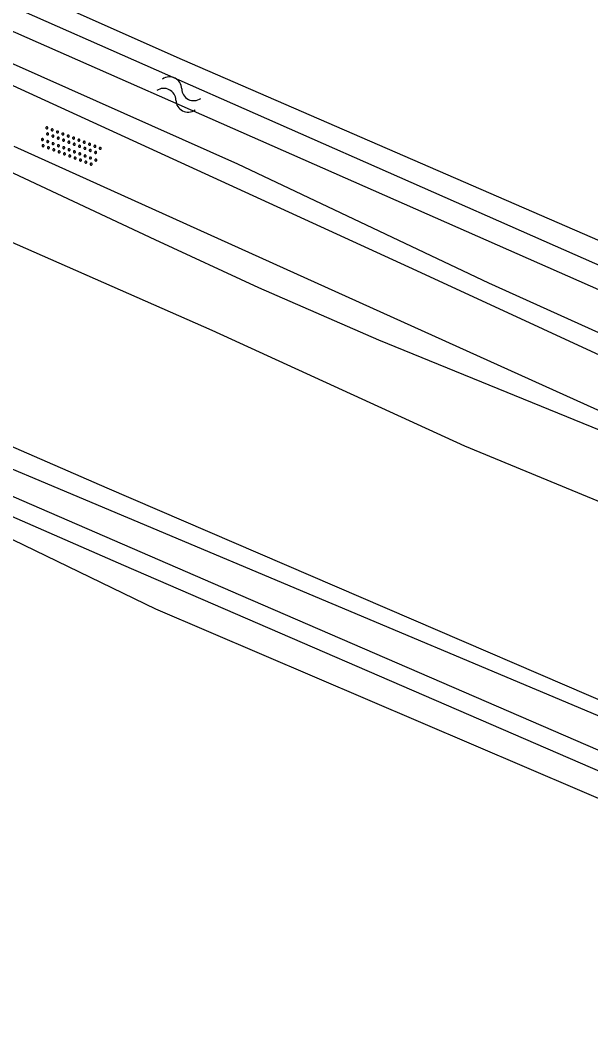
# Model space of a CAD drawing. Extents: x 128999 to 131010, y 395498 to 399007.
# Drawn here: x 129361.16 to 129381.11, y 398126.49 to 398161.84 of the extents above; entities that cross this region are included whole.
import ezdxf

# ---------------------------------------------------------------- set-up
doc = ezdxf.new("R2010")
doc.units = 0
for name, color, linetype in [('gg-knt-bronhoudergrens', 7, 'Continuous'), ('gg-knt-onverhard', 7, 'Continuous'), ('gg-kntw-bovenkant insteek waterloop', 7, 'Continuous'), ('gg-kntw-midden sloot', 7, 'Continuous'), ('gg-kntw-waterlijn', 7, 'Continuous'), ('gt-grn-groengrens', 7, 'Continuous'), ('gt-symb-overige verharding', 7, 'Continuous'), ('gt-symb-watersymbool', 7, 'Continuous')]:
    doc.layers.add(name, color=color, linetype=linetype)

# ---------------------------------------------------------------- blocks, each defined once
blk = doc.blocks.new('gt0-OVH')
at = {"layer": 'gt-symb-overige verharding'}
for points in [[(-0.972, 0.298), (-0.967, 0.308), (-0.965, 0.319), (-0.966, 0.33), (-0.971, 0.34), (-0.978, 0.348), (-0.988, 0.353), (-0.999, 0.355), (-1.01, 0.354), (-1.02, 0.349), (-1.028, 0.342), (-1.033, 0.332), (-1.035, 0.321), (-1.034, 0.31), (-1.029, 0.3), (-1.022, 0.292), (-1.012, 0.287), (-1.001, 0.285), (-0.99, 0.286), (-0.98, 0.291)], [(-0.772, 0.298), (-0.767, 0.308), (-0.765, 0.319), (-0.766, 0.33), (-0.771, 0.34), (-0.778, 0.348), (-0.788, 0.353), (-0.799, 0.355), (-0.81, 0.354), (-0.82, 0.349), (-0.828, 0.342), (-0.833, 0.332), (-0.835, 0.321), (-0.834, 0.31), (-0.829, 0.3), (-0.822, 0.292), (-0.812, 0.287), (-0.801, 0.285), (-0.79, 0.286), (-0.78, 0.291)], [(-0.572, 0.298), (-0.567, 0.308), (-0.565, 0.319), (-0.566, 0.33), (-0.571, 0.34), (-0.578, 0.348), (-0.588, 0.353), (-0.599, 0.355), (-0.61, 0.354), (-0.62, 0.349), (-0.628, 0.342), (-0.633, 0.332), (-0.635, 0.321), (-0.634, 0.31), (-0.629, 0.3), (-0.622, 0.292), (-0.612, 0.287), (-0.601, 0.285), (-0.59, 0.286), (-0.58, 0.291)], [(-0.372, 0.298), (-0.367, 0.308), (-0.365, 0.319), (-0.366, 0.33), (-0.371, 0.34), (-0.378, 0.348), (-0.388, 0.353), (-0.399, 0.355), (-0.41, 0.354), (-0.42, 0.349), (-0.428, 0.342), (-0.433, 0.332), (-0.435, 0.321), (-0.434, 0.31), (-0.429, 0.3), (-0.422, 0.292), (-0.412, 0.287), (-0.401, 0.285), (-0.39, 0.286), (-0.38, 0.291)], [(-0.172, 0.298), (-0.167, 0.308), (-0.165, 0.319), (-0.166, 0.33), (-0.171, 0.34), (-0.178, 0.348), (-0.188, 0.353), (-0.199, 0.355), (-0.21, 0.354), (-0.22, 0.349), (-0.228, 0.342), (-0.233, 0.332), (-0.235, 0.321), (-0.234, 0.31), (-0.229, 0.3), (-0.222, 0.292), (-0.212, 0.287), (-0.201, 0.285), (-0.19, 0.286), (-0.18, 0.291)], [(0.028, 0.298), (0.033, 0.308), (0.035, 0.319), (0.034, 0.33), (0.029, 0.34), (0.022, 0.348), (0.012, 0.353), (0.001, 0.355), (-0.01, 0.354), (-0.02, 0.349), (-0.028, 0.342), (-0.033, 0.332), (-0.035, 0.321), (-0.034, 0.31), (-0.029, 0.3), (-0.022, 0.292), (-0.012, 0.287), (-0.001, 0.285), (0.01, 0.286), (0.02, 0.291)], [(0.228, 0.298), (0.233, 0.308), (0.235, 0.319), (0.234, 0.33), (0.229, 0.34), (0.222, 0.348), (0.212, 0.353), (0.201, 0.355), (0.19, 0.354), (0.18, 0.349), (0.172, 0.342), (0.167, 0.332), (0.165, 0.321), (0.166, 0.31), (0.171, 0.3), (0.178, 0.292), (0.188, 0.287), (0.199, 0.285), (0.21, 0.286), (0.22, 0.291)], [(0.428, 0.298), (0.433, 0.308), (0.435, 0.319), (0.434, 0.33), (0.429, 0.34), (0.422, 0.348), (0.412, 0.353), (0.401, 0.355), (0.39, 0.354), (0.38, 0.349), (0.372, 0.342), (0.367, 0.332), (0.365, 0.321), (0.366, 0.31), (0.371, 0.3), (0.378, 0.292), (0.388, 0.287), (0.399, 0.285), (0.41, 0.286), (0.42, 0.291)], [(0.628, 0.298), (0.633, 0.308), (0.635, 0.319), (0.634, 0.33), (0.629, 0.34), (0.622, 0.348), (0.612, 0.353), (0.601, 0.355), (0.59, 0.354), (0.58, 0.349), (0.572, 0.342), (0.567, 0.332), (0.565, 0.321), (0.566, 0.31), (0.571, 0.3), (0.578, 0.292), (0.588, 0.287), (0.599, 0.285), (0.61, 0.286), (0.62, 0.291)], [(0.828, 0.298), (0.833, 0.308), (0.835, 0.319), (0.834, 0.33), (0.829, 0.34), (0.822, 0.348), (0.812, 0.353), (0.801, 0.355), (0.79, 0.354), (0.78, 0.349), (0.772, 0.342), (0.767, 0.332), (0.765, 0.321), (0.766, 0.31), (0.771, 0.3), (0.778, 0.292), (0.788, 0.287), (0.799, 0.285), (0.81, 0.286), (0.82, 0.291)], [(1.028, 0.298), (1.033, 0.308), (1.035, 0.319), (1.034, 0.33), (1.029, 0.34), (1.022, 0.348), (1.012, 0.353), (1.001, 0.355), (0.99, 0.354), (0.98, 0.349), (0.972, 0.342), (0.967, 0.332), (0.965, 0.321), (0.966, 0.31), (0.971, 0.3), (0.978, 0.292), (0.988, 0.287), (0.999, 0.285), (1.01, 0.286), (1.02, 0.291)], [(-0.872, 0.106), (-0.867, 0.116), (-0.865, 0.126), (-0.866, 0.137), (-0.871, 0.147), (-0.878, 0.156), (-0.888, 0.161), (-0.899, 0.163), (-0.91, 0.162), (-0.92, 0.157), (-0.928, 0.15), (-0.933, 0.14), (-0.935, 0.129), (-0.934, 0.118), (-0.929, 0.108), (-0.922, 0.1), (-0.912, 0.095), (-0.901, 0.092), (-0.89, 0.094), (-0.88, 0.098)], [(-0.672, 0.106), (-0.667, 0.116), (-0.665, 0.126), (-0.666, 0.137), (-0.671, 0.147), (-0.678, 0.156), (-0.688, 0.161), (-0.699, 0.163), (-0.71, 0.162), (-0.72, 0.157), (-0.728, 0.15), (-0.733, 0.14), (-0.735, 0.129), (-0.734, 0.118), (-0.729, 0.108), (-0.722, 0.1), (-0.712, 0.095), (-0.701, 0.092), (-0.69, 0.094), (-0.68, 0.098)], [(-0.472, 0.106), (-0.467, 0.116), (-0.465, 0.126), (-0.466, 0.137), (-0.471, 0.147), (-0.478, 0.156), (-0.488, 0.161), (-0.499, 0.163), (-0.51, 0.162), (-0.52, 0.157), (-0.528, 0.15), (-0.533, 0.14), (-0.535, 0.129), (-0.534, 0.118), (-0.529, 0.108), (-0.522, 0.1), (-0.512, 0.095), (-0.501, 0.092), (-0.49, 0.094), (-0.48, 0.098)], [(-0.272, 0.106), (-0.267, 0.116), (-0.265, 0.126), (-0.266, 0.137), (-0.271, 0.147), (-0.278, 0.156), (-0.288, 0.161), (-0.299, 0.163), (-0.31, 0.162), (-0.32, 0.157), (-0.328, 0.15), (-0.333, 0.14), (-0.335, 0.129), (-0.334, 0.118), (-0.329, 0.108), (-0.322, 0.1), (-0.312, 0.095), (-0.301, 0.092), (-0.29, 0.094), (-0.28, 0.098)], [(-0.072, 0.106), (-0.067, 0.116), (-0.065, 0.126), (-0.066, 0.137), (-0.071, 0.147), (-0.078, 0.156), (-0.088, 0.161), (-0.099, 0.163), (-0.11, 0.162), (-0.12, 0.157), (-0.128, 0.15), (-0.133, 0.14), (-0.135, 0.129), (-0.134, 0.118), (-0.129, 0.108), (-0.122, 0.1), (-0.112, 0.095), (-0.101, 0.092), (-0.09, 0.094), (-0.08, 0.098)], [(0.128, 0.106), (0.133, 0.116), (0.135, 0.126), (0.134, 0.137), (0.129, 0.147), (0.122, 0.156), (0.112, 0.161), (0.101, 0.163), (0.09, 0.162), (0.08, 0.157), (0.072, 0.15), (0.067, 0.14), (0.065, 0.129), (0.066, 0.118), (0.071, 0.108), (0.078, 0.1), (0.088, 0.095), (0.099, 0.092), (0.11, 0.094), (0.12, 0.098)], [(0.328, 0.106), (0.333, 0.116), (0.335, 0.126), (0.334, 0.137), (0.329, 0.147), (0.322, 0.156), (0.312, 0.161), (0.301, 0.163), (0.29, 0.162), (0.28, 0.157), (0.272, 0.15), (0.267, 0.14), (0.265, 0.129), (0.266, 0.118), (0.271, 0.108), (0.278, 0.1), (0.288, 0.095), (0.299, 0.092), (0.31, 0.094), (0.32, 0.098)], [(0.528, 0.106), (0.533, 0.116), (0.535, 0.126), (0.534, 0.137), (0.529, 0.147), (0.522, 0.156), (0.512, 0.161), (0.501, 0.163), (0.49, 0.162), (0.48, 0.157), (0.472, 0.15), (0.467, 0.14), (0.465, 0.129), (0.466, 0.118), (0.471, 0.108), (0.478, 0.1), (0.488, 0.095), (0.499, 0.092), (0.51, 0.094), (0.52, 0.098)], [(0.728, 0.106), (0.733, 0.116), (0.735, 0.126), (0.734, 0.137), (0.729, 0.147), (0.722, 0.156), (0.712, 0.161), (0.701, 0.163), (0.69, 0.162), (0.68, 0.157), (0.672, 0.15), (0.667, 0.14), (0.665, 0.129), (0.666, 0.118), (0.671, 0.108), (0.678, 0.1), (0.688, 0.095), (0.699, 0.092), (0.71, 0.094), (0.72, 0.098)], [(0.928, 0.106), (0.933, 0.116), (0.935, 0.126), (0.934, 0.137), (0.929, 0.147), (0.922, 0.156), (0.912, 0.161), (0.901, 0.163), (0.89, 0.162), (0.88, 0.157), (0.872, 0.15), (0.867, 0.14), (0.865, 0.129), (0.866, 0.118), (0.871, 0.108), (0.878, 0.1), (0.888, 0.095), (0.899, 0.092), (0.91, 0.094), (0.92, 0.098)], [(-0.972, -0.142), (-0.967, -0.132), (-0.965, -0.121), (-0.966, -0.11), (-0.971, -0.1), (-0.978, -0.092), (-0.988, -0.087), (-0.999, -0.085), (-1.01, -0.086), (-1.02, -0.091), (-1.028, -0.098), (-1.033, -0.108), (-1.035, -0.119), (-1.034, -0.13), (-1.029, -0.14), (-1.022, -0.148), (-1.012, -0.153), (-1.001, -0.155), (-0.99, -0.154), (-0.98, -0.149)], [(-0.872, -0.334), (-0.867, -0.324), (-0.865, -0.314), (-0.866, -0.303), (-0.871, -0.293), (-0.878, -0.284), (-0.888, -0.279), (-0.899, -0.277), (-0.91, -0.278), (-0.92, -0.283), (-0.928, -0.29), (-0.933, -0.3), (-0.935, -0.311), (-0.934, -0.322), (-0.929, -0.332), (-0.922, -0.34), (-0.912, -0.345), (-0.901, -0.348), (-0.89, -0.346), (-0.88, -0.342)], [(-0.772, -0.142), (-0.767, -0.132), (-0.765, -0.121), (-0.766, -0.11), (-0.771, -0.1), (-0.778, -0.092), (-0.788, -0.087), (-0.799, -0.085), (-0.81, -0.086), (-0.82, -0.091), (-0.828, -0.098), (-0.833, -0.108), (-0.835, -0.119), (-0.834, -0.13), (-0.829, -0.14), (-0.822, -0.148), (-0.812, -0.153), (-0.801, -0.155), (-0.79, -0.154), (-0.78, -0.149)], [(-0.672, -0.334), (-0.667, -0.324), (-0.665, -0.314), (-0.666, -0.303), (-0.671, -0.293), (-0.678, -0.284), (-0.688, -0.279), (-0.699, -0.277), (-0.71, -0.278), (-0.72, -0.283), (-0.728, -0.29), (-0.733, -0.3), (-0.735, -0.311), (-0.734, -0.322), (-0.729, -0.332), (-0.722, -0.34), (-0.712, -0.345), (-0.701, -0.348), (-0.69, -0.346), (-0.68, -0.342)], [(-0.572, -0.142), (-0.567, -0.132), (-0.565, -0.121), (-0.566, -0.11), (-0.571, -0.1), (-0.578, -0.092), (-0.588, -0.087), (-0.599, -0.085), (-0.61, -0.086), (-0.62, -0.091), (-0.628, -0.098), (-0.633, -0.108), (-0.635, -0.119), (-0.634, -0.13), (-0.629, -0.14), (-0.622, -0.148), (-0.612, -0.153), (-0.601, -0.155), (-0.59, -0.154), (-0.58, -0.149)], [(-0.472, -0.334), (-0.467, -0.324), (-0.465, -0.314), (-0.466, -0.303), (-0.471, -0.293), (-0.478, -0.284), (-0.488, -0.279), (-0.499, -0.277), (-0.51, -0.278), (-0.52, -0.283), (-0.528, -0.29), (-0.533, -0.3), (-0.535, -0.311), (-0.534, -0.322), (-0.529, -0.332), (-0.522, -0.34), (-0.512, -0.345), (-0.501, -0.348), (-0.49, -0.346), (-0.48, -0.342)], [(-0.372, -0.142), (-0.367, -0.132), (-0.365, -0.121), (-0.366, -0.11), (-0.371, -0.1), (-0.378, -0.092), (-0.388, -0.087), (-0.399, -0.085), (-0.41, -0.086), (-0.42, -0.091), (-0.428, -0.098), (-0.433, -0.108), (-0.435, -0.119), (-0.434, -0.13), (-0.429, -0.14), (-0.422, -0.148), (-0.412, -0.153), (-0.401, -0.155), (-0.39, -0.154), (-0.38, -0.149)], [(-0.272, -0.334), (-0.267, -0.324), (-0.265, -0.314), (-0.266, -0.303), (-0.271, -0.293), (-0.278, -0.284), (-0.288, -0.279), (-0.299, -0.277), (-0.31, -0.278), (-0.32, -0.283), (-0.328, -0.29), (-0.333, -0.3), (-0.335, -0.311), (-0.334, -0.322), (-0.329, -0.332), (-0.322, -0.34), (-0.312, -0.345), (-0.301, -0.348), (-0.29, -0.346), (-0.28, -0.342)], [(-0.172, -0.142), (-0.167, -0.132), (-0.165, -0.121), (-0.166, -0.11), (-0.171, -0.1), (-0.178, -0.092), (-0.188, -0.087), (-0.199, -0.085), (-0.21, -0.086), (-0.22, -0.091), (-0.228, -0.098), (-0.233, -0.108), (-0.235, -0.119), (-0.234, -0.13), (-0.229, -0.14), (-0.222, -0.148), (-0.212, -0.153), (-0.201, -0.155), (-0.19, -0.154), (-0.18, -0.149)], [(-0.072, -0.334), (-0.067, -0.324), (-0.065, -0.314), (-0.066, -0.303), (-0.071, -0.293), (-0.078, -0.284), (-0.088, -0.279), (-0.099, -0.277), (-0.11, -0.278), (-0.12, -0.283), (-0.128, -0.29), (-0.133, -0.3), (-0.135, -0.311), (-0.134, -0.322), (-0.129, -0.332), (-0.122, -0.34), (-0.112, -0.345), (-0.101, -0.348), (-0.09, -0.346), (-0.08, -0.342)], [(0.028, -0.142), (0.033, -0.132), (0.035, -0.121), (0.034, -0.11), (0.029, -0.1), (0.022, -0.092), (0.012, -0.087), (0.001, -0.085), (-0.01, -0.086), (-0.02, -0.091), (-0.028, -0.098), (-0.033, -0.108), (-0.035, -0.119), (-0.034, -0.13), (-0.029, -0.14), (-0.022, -0.148), (-0.012, -0.153), (-0.001, -0.155), (0.01, -0.154), (0.02, -0.149)], [(0.128, -0.334), (0.133, -0.324), (0.135, -0.314), (0.134, -0.303), (0.129, -0.293), (0.122, -0.284), (0.112, -0.279), (0.101, -0.277), (0.09, -0.278), (0.08, -0.283), (0.072, -0.29), (0.067, -0.3), (0.065, -0.311), (0.066, -0.322), (0.071, -0.332), (0.078, -0.34), (0.088, -0.345), (0.099, -0.348), (0.11, -0.346), (0.12, -0.342)], [(0.228, -0.142), (0.233, -0.132), (0.235, -0.121), (0.234, -0.11), (0.229, -0.1), (0.222, -0.092), (0.212, -0.087), (0.201, -0.085), (0.19, -0.086), (0.18, -0.091), (0.172, -0.098), (0.167, -0.108), (0.165, -0.119), (0.166, -0.13), (0.171, -0.14), (0.178, -0.148), (0.188, -0.153), (0.199, -0.155), (0.21, -0.154), (0.22, -0.149)], [(0.328, -0.334), (0.333, -0.324), (0.335, -0.314), (0.334, -0.303), (0.329, -0.293), (0.322, -0.284), (0.312, -0.279), (0.301, -0.277), (0.29, -0.278), (0.28, -0.283), (0.272, -0.29), (0.267, -0.3), (0.265, -0.311), (0.266, -0.322), (0.271, -0.332), (0.278, -0.34), (0.288, -0.345), (0.299, -0.348), (0.31, -0.346), (0.32, -0.342)], [(0.428, -0.142), (0.433, -0.132), (0.435, -0.121), (0.434, -0.11), (0.429, -0.1), (0.422, -0.092), (0.412, -0.087), (0.401, -0.085), (0.39, -0.086), (0.38, -0.091), (0.372, -0.098), (0.367, -0.108), (0.365, -0.119), (0.366, -0.13), (0.371, -0.14), (0.378, -0.148), (0.388, -0.153), (0.399, -0.155), (0.41, -0.154), (0.42, -0.149)], [(0.528, -0.334), (0.533, -0.324), (0.535, -0.314), (0.534, -0.303), (0.529, -0.293), (0.522, -0.284), (0.512, -0.279), (0.501, -0.277), (0.49, -0.278), (0.48, -0.283), (0.472, -0.29), (0.467, -0.3), (0.465, -0.311), (0.466, -0.322), (0.471, -0.332), (0.478, -0.34), (0.488, -0.345), (0.499, -0.348), (0.51, -0.346), (0.52, -0.342)], [(0.628, -0.142), (0.633, -0.132), (0.635, -0.121), (0.634, -0.11), (0.629, -0.1), (0.622, -0.092), (0.612, -0.087), (0.601, -0.085), (0.59, -0.086), (0.58, -0.091), (0.572, -0.098), (0.567, -0.108), (0.565, -0.119), (0.566, -0.13), (0.571, -0.14), (0.578, -0.148), (0.588, -0.153), (0.599, -0.155), (0.61, -0.154), (0.62, -0.149)], [(0.728, -0.334), (0.733, -0.324), (0.735, -0.314), (0.734, -0.303), (0.729, -0.293), (0.722, -0.284), (0.712, -0.279), (0.701, -0.277), (0.69, -0.278), (0.68, -0.283), (0.672, -0.29), (0.667, -0.3), (0.665, -0.311), (0.666, -0.322), (0.671, -0.332), (0.678, -0.34), (0.688, -0.345), (0.699, -0.348), (0.71, -0.346), (0.72, -0.342)], [(0.828, -0.142), (0.833, -0.132), (0.835, -0.121), (0.834, -0.11), (0.829, -0.1), (0.822, -0.092), (0.812, -0.087), (0.801, -0.085), (0.79, -0.086), (0.78, -0.091), (0.772, -0.098), (0.767, -0.108), (0.765, -0.119), (0.766, -0.13), (0.771, -0.14), (0.778, -0.148), (0.788, -0.153), (0.799, -0.155), (0.81, -0.154), (0.82, -0.149)], [(0.928, -0.334), (0.933, -0.324), (0.935, -0.314), (0.934, -0.303), (0.929, -0.293), (0.922, -0.284), (0.912, -0.279), (0.901, -0.277), (0.89, -0.278), (0.88, -0.283), (0.872, -0.29), (0.867, -0.3), (0.865, -0.311), (0.866, -0.322), (0.871, -0.332), (0.878, -0.34), (0.888, -0.345), (0.899, -0.348), (0.91, -0.346), (0.92, -0.342)], [(1.028, -0.142), (1.033, -0.132), (1.035, -0.121), (1.034, -0.11), (1.029, -0.1), (1.022, -0.092), (1.012, -0.087), (1.001, -0.085), (0.99, -0.086), (0.98, -0.091), (0.972, -0.098), (0.967, -0.108), (0.965, -0.119), (0.966, -0.13), (0.971, -0.14), (0.978, -0.148), (0.988, -0.153), (0.999, -0.155), (1.01, -0.154), (1.02, -0.149)]]:
    blk.add_lwpolyline(points, close=True, dxfattribs=at)
blk = doc.blocks.new('gt0-WA')
at = {"layer": 'gt-symb-watersymbool'}
for centre, start, end in [((-0.323, 0.022), 28.0725, 151.9275), ((0.427, 0.422), 208.0725, 331.9275), ((-0.323, -0.428), 28.0725, 151.9275), ((0.427, -0.028), 208.0725, 331.9275)]:
    blk.add_arc(centre, 0.425, start, end, dxfattribs=at)

msp = doc.modelspace()

# ---------------------------------------------------------------- linework, layer by layer
at = {"layer": 'gg-knt-bronhoudergrens'}
msp.add_lwpolyline([(129095.89, 398296.677), (129099.065, 398290.724), (129131.08, 398273.791), (129153.437, 398260.958), (129176.588, 398250.11), (129196.696, 398241.115), (129217.995, 398227.885), (129235.722, 398215.053), (129253.317, 398201.163), (129267.737, 398190.315), (129276.6, 398183.038), (129287.581, 398176.953), (129297.767, 398171.926), (129313.907, 398164.121), (129336.132, 398154.86), (129353.594, 398147.188), (129365.897, 398141.234), (129382.566, 398134.091), (129391.562, 398130.651), (129401.274, 398126.492)], dxfattribs=at)
at = {"layer": 'gg-knt-onverhard'}
for points in [[(129358.868, 398161.225), (129368.758, 398156.815), (129377.535, 398152.644), (129383.914, 398149.765), (129388.435, 398147.825), (129394.802, 398145.23), (129398.165, 398143.716), (129399.102, 398143.341), (129400.051, 398143.025), (129401.017, 398142.788), (129402.151, 398142.642), (129403.153, 398142.668), (129403.469, 398142.724), (129404.397, 398143.099), (129405.051, 398143.669), (129405.61, 398144.496), (129406.454, 398146.028), (129408.403, 398149.329), (129413.221, 398156.954), (129419.456, 398167.243), (129428.457, 398181.585)], [(129398.463, 398139.753), (129393.929, 398141.778), (129387.543, 398144.845), (129384.806, 398146.068), (129382.042, 398147.234), (129373.707, 398150.64), (129369.508, 398152.473), (129365.875, 398154.145), (129354.078, 398159.697)]]:
    msp.add_lwpolyline(points, dxfattribs=at)
at = {"layer": 'gg-kntw-bovenkant insteek waterloop'}
for points in [[(129332.194, 398173.873), (129332.219, 398175.02), (129332.438, 398176.04), (129350.472, 398167.741), (129366.819, 398160.466), (129401.426, 398145.425), (129402.447, 398145.118), (129403.191, 398145.279), (129404.548, 398146.884), (129426.291, 398182.513), (129432.14, 398192.24), (129445.034, 398213.312), (129453.855, 398227.844), (129467.828, 398251.024), (129478.454, 398268.797), (129491.72, 398291.157), (129493.137, 398290.763)], [(129233.472, 398217.727), (129234.827, 398218.922), (129254.961, 398204.086), (129260.001, 398200.289), (129263.651, 398197.584), (129276.254, 398188.285), (129279.976, 398185.447), (129287.406, 398179.981), (129288.785, 398179.305), (129297.595, 398175.315), (129308.42, 398170.367), (129317.029, 398166.404), (129322.771, 398163.849), (129332.694, 398159.174), (129349.919, 398151.683), (129364.189, 398145.468), (129391.76, 398133.581), (129396.305, 398131.835), (129395.165, 398129.588)], [(129395.165, 398129.588), (129364.781, 398142.752), (129341.061, 398153.131), (129315.624, 398164.727), (129300.312, 398171.819), (129294.748, 398174.489), (129291.157, 398176.065), (129287.898, 398177.397), (129284.624, 398178.993), (129281.771, 398180.615), (129274.026, 398186.008), (129268.037, 398190.398), (129258.834, 398197.976), (129250.697, 398204.562), (129241.546, 398211.296), (129233.472, 398217.727)]]:
    msp.add_lwpolyline(points, dxfattribs=at)
at = {"layer": 'gg-kntw-midden sloot'}
msp.add_lwpolyline([(129358.999, 398154.883), (129367.867, 398150.989), (129376.693, 398146.934), (129385.275, 398143.392), (129397.432, 398137.692), (129397.837, 398137.754), (129398.265, 398138.039), (129398.657, 398138.396), (129398.835, 398139.109), (129398.463, 398139.753)], dxfattribs=at)
at = {"layer": 'gg-kntw-waterlijn'}
for points in [[(129235.002, 398218.102), (129245.716, 398210.086), (129263.33, 398196.906), (129278.453, 398185.591), (129286.734, 398179.395), (129291.754, 398177.287), (129315.313, 398166.558), (129330.055, 398159.562), (129350.614, 398150.455), (129393.491, 398132.389), (129394.858, 398131.813), (129395.052, 398131.472), (129394.933, 398130.641), (129393.864, 398130.862), (129368.871, 398141.703), (129344.733, 398152.174), (129327.967, 398159.718), (129306.639, 398169.66), (129295.883, 398174.674), (129286.275, 398178.81), (129277.873, 398184.437), (129254.662, 398202.346), (129234.424, 398217.652), (129235.002, 398218.102)], [(129356.206, 398164.4), (129379.475, 398154.118), (129390.788, 398149.119), (129401.961, 398144.477), (129403.324, 398144.74), (129404.52, 398146.081), (129409.398, 398153.81), (129421.807, 398174.339), (129435.163, 398196.437)], [(129433.423, 398191.491), (129421.805, 398172.537), (129413.271, 398158.614), (129404.417, 398144.628), (129403.242, 398143.848), (129401.616, 398143.67), (129396.464, 398145.749), (129334.895, 398172.927)]]:
    msp.add_lwpolyline(points, dxfattribs=at)
at = {"layer": 'gt-grn-groengrens'}
for points in [[(129331.456, 398174.615), (129331.364, 398173.781), (129331.392, 398173.412), (129331.903, 398173.071), (129333.124, 398172.304), (129336.114, 398170.552), (129343.354, 398167.683), (129346.25, 398166.32), (129355.732, 398161.918), (129375.017, 398153.076), (129383.859, 398148.996), (129384.881, 398148.456), (129396.266, 398143.742), (129401.036, 398141.953), (129403.495, 398141.924), (129404.943, 398142.606)], [(129396.427, 398129.015), (129397.698, 398131.194), (129399.379, 398133.29), (129400.673, 398135.619), (129400.854, 398137.638), (129400.699, 398138.569), (129400.466, 398139.371), (129398.767, 398140.439), (129385.095, 398146.491), (129360.952, 398157.412)]]:
    msp.add_lwpolyline(points, dxfattribs=at)

# ---------------------------------------------------------------- block references
at = {"layer": 'gt-symb-overige verharding', "rotation": -21.02517785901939}
msp.add_blockref('gt0-OVH', (129362.913, 398157.413), dxfattribs=at)
at = {"layer": 'gt-symb-watersymbool', "rotation": -26.872538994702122}
msp.add_blockref('gt0-WA', (129366.661, 398159.263), dxfattribs=at)

doc.saveas('drawing.dxf')
